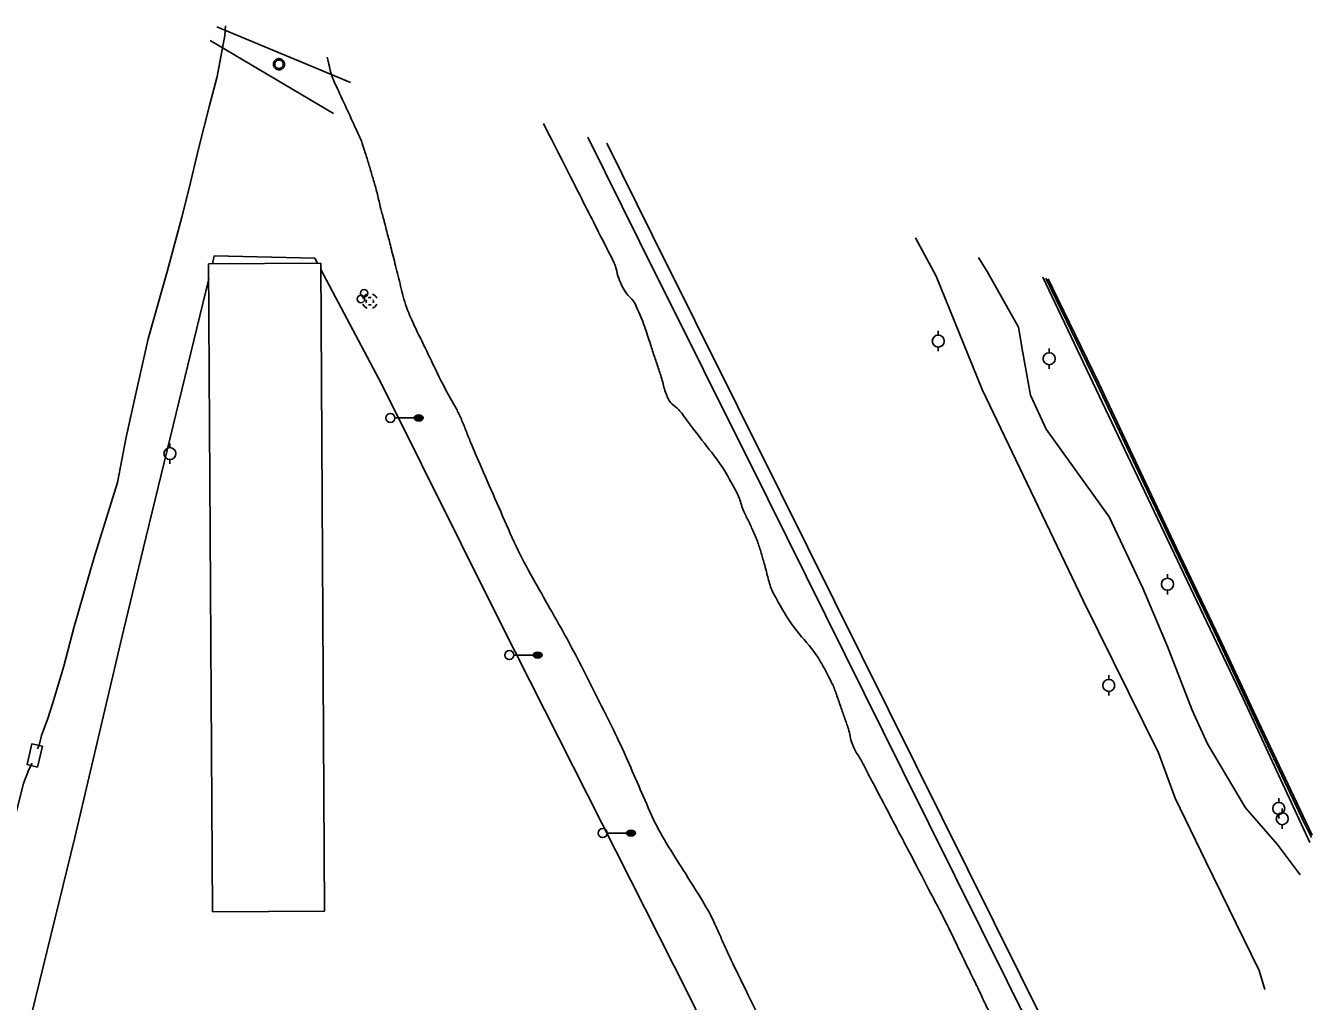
# Model space of a CAD drawing. Extents: x 2145380 to 2157287, y 139568 to 149130.
# Drawn here: x 2151433.3 to 2151863.7, y 148576.9 to 148903.3 of the extents above; entities that cross this region are included whole.
import ezdxf

# ---------------------------------------------------------------- set-up
doc = ezdxf.new("R2010")
doc.units = 0
for name, color, linetype in [('TOPO_Building', 7, 'Continuous'), ('TOPO_Curb Back', 7, 'Continuous'), ('TOPO_DRAIN_Inlet Grate', 7, 'Continuous'), ('TOPO_DRAIN_Manhole', 7, 'Continuous'), ('TOPO_Fence', 7, 'Continuous'), ('TOPO_Flowline', 7, 'Continuous'), ('TOPO_Light Pole', 7, 'Continuous'), ('TOPO_Misc', 7, 'Continuous'), ('TOPO_Power Pole', 7, 'Continuous'), ('TOPO_RR Rail', 7, 'Continuous'), ('TOPO_Sign', 7, 'Continuous'), ('TOPO_Tree', 7, 'Continuous'), ('TOPO_Tree Line', 7, 'Continuous')]:
    doc.layers.add(name, color=color, linetype=linetype)

# ---------------------------------------------------------------- blocks, each defined once
blk = doc.blocks.new('POWPOL')
at = {"layer": 'TOPO_Power Pole'}
for p, q in [((0, 10.2), (0, 17.3)), ((0, -10.2), (0, -17.3))]:
    blk.add_line(p, q, dxfattribs=at)
blk.add_circle((0, 0), 10.2, dxfattribs=at)
blk = doc.blocks.new('MHEXST')
at = {"layer": 'TOPO_DRAIN_Manhole'}
for centre, radius, start, end in [((-0.1, 0.3), 12.7, 112.9748, 158.2636), ((-0.1, 0.1), 6.35, 157.9722, 204.161), ((-0.1, 0.1), 6.35, 66.1941, 113.691), ((-0.1, 0.3), 12.7, 22.0744, 68.6991), ((-0.1, 0.1), 6.35, 336.8023, 21.4046), ((-0.1, 0.3), 12.7, 202.6921, 248.1938), ((-0.1, 0.1), 6.35, 248.5791, 293.1995), ((-0.1, 0.3), 12.7, 291.7963, 337.3032)]:
    blk.add_arc(centre, radius, start, end, dxfattribs=at)
blk = doc.blocks.new('LP')
at = {"layer": 'TOPO_Light Pole'}
blk.add_line((3.8, 0), (20.3, 0), dxfattribs=at)
for points in [[(20.3, 0), (27.9, 0)], [(20.3, 0), (23.5, 0)], [(20.8, 1.3), (27.4, 1.3)], [(20.8, 1.3), (23.5, 1.3)], [(23.7, 1.3), (27.4, 1.3)], [(23.7, 0), (27.9, 0)], [(20.8, -1.3), (27.4, -1.3)], [(20.8, -1.3), (23.5, -1.3)], [(23.7, -1.3), (27.4, -1.3)]]:
    blk.add_lwpolyline(points, dxfattribs=at)
blk.add_circle((0, 0), 3.81, dxfattribs=at)
blk.add_ellipse((24.1, 0), major_axis=(3.81, 0), ratio=0.666667, dxfattribs=at)
blk = doc.blocks.new('POST')
at = {"layer": 'TOPO_Misc'}
for start, end in [(90, 180), (180, 270), (360, 90), (270, 0)]:
    blk.add_arc((0, 0), 3.16, start, end, dxfattribs=at)

msp = doc.modelspace()

# ---------------------------------------------------------------- linework, layer by layer
at = {"layer": 'TOPO_Building'}
msp.add_lwpolyline([(2151495.8, 148606.87), (2151494.49, 148823.64), (2151531.99, 148823.87), (2151533.3, 148607.1)], close=True, dxfattribs=at)
at = {"layer": 'TOPO_Curb Back'}
for points in [[(2151863.43, 148631.68), (2151861.03, 148636.69), (2151845.11, 148670.19), (2151832.13, 148698.17), (2151817.7, 148728.32), (2151806.58, 148751.96), (2151791.69, 148783.44), (2151778, 148811.69), (2151774.61, 148818.87)], [(2151863.69, 148632.52), (2151861.57, 148636.94), (2151845.65, 148670.45), (2151832.68, 148698.43), (2151818.24, 148728.57), (2151807.12, 148752.22), (2151792.24, 148783.7), (2151778.54, 148811.95), (2151775.39, 148818.63)]]:
    msp.add_lwpolyline(points, dxfattribs=at)
at = {"layer": 'TOPO_DRAIN_Inlet Grate'}
msp.add_lwpolyline([(2151435.38, 148663.1), (2151433.74, 148656.12), (2151437.23, 148655.3), (2151438.87, 148662.28)], close=True, dxfattribs=at)
at = {"layer": 'TOPO_Fence'}
for points in [[(2151495.73, 148823.65), (2151496.37, 148826.3), (2151529.98, 148825.55), (2151530.88, 148823.86)], [(2151532, 148821.74), (2151552.38, 148783.29), (2151592.19, 148703.31), (2151655, 148579.17), (2151680.69, 148526.69), (2151724.07, 148439.1), (2151653.2, 148438.52)], [(2151460.33, 148437.92), (2151403.15, 148436.98), (2151421.29, 148514.64), (2151435.19, 148572.48), (2151449.78, 148631.71), (2151465.4, 148698.65), (2151472.58, 148728.33), (2151494.52, 148818.7)], [(2151862.93, 148630.06), (2151840.63, 148678.26), (2151797.69, 148768.42), (2151773.55, 148819.19)]]:
    msp.add_lwpolyline(points, dxfattribs=at)
at = {"layer": 'TOPO_Flowline'}
for points in [[(2151500.13, 148903.33), (2151499.9, 148900.02), (2151497.32, 148886.37), (2151494.62, 148876.18), (2151491.15, 148862.17), (2151487.87, 148848.58), (2151485.54, 148839.29), (2151480.73, 148821.42), (2151474.22, 148798.59), (2151470.21, 148780.75), (2151466.93, 148765.72), (2151463.99, 148750.54), (2151456.13, 148725.06), (2151449.38, 148701.87), (2151446.04, 148689.05), (2151442.39, 148676.76), (2151440.69, 148671.5), (2151438.63, 148665.89), (2151437.74, 148662.66), (2151437.28, 148661.4)], [(2151375.63, 148438.15), (2151375.78, 148439.55), (2151378.39, 148456.42), (2151382.16, 148471.87), (2151386.48, 148489.28), (2151390.92, 148502.47), (2151395.36, 148518.23), (2151399.48, 148534.71), (2151405.56, 148554.08), (2151409.93, 148569.18), (2151414.09, 148584.57), (2151419.32, 148604.47), (2151425.32, 148623.71), (2151430.4, 148641.46), (2151432.55, 148649.84), (2151434.39, 148654.43), (2151435.44, 148656.61)]]:
    msp.add_lwpolyline(points, dxfattribs=at)
at = {"layer": 'TOPO_Power Pole'}
for points in [[(2151516.16, 148890.44), (2151516.17, 148890.58), (2151516.18, 148890.71), (2151516.21, 148890.83), (2151516.24, 148890.96), (2151516.28, 148891.09), (2151516.33, 148891.21), (2151516.39, 148891.33), (2151516.46, 148891.45), (2151516.54, 148891.56), (2151516.62, 148891.66), (2151516.7, 148891.76), (2151516.8, 148891.85), (2151516.9, 148891.93), (2151517.01, 148892.01), (2151517.13, 148892.08), (2151517.25, 148892.13), (2151517.36, 148892.19), (2151517.49, 148892.23), (2151517.62, 148892.27), (2151517.75, 148892.29), (2151517.88, 148892.31), (2151518.02, 148892.31), (2151518.14, 148892.31), (2151518.27, 148892.3), (2151518.4, 148892.28), (2151518.53, 148892.25), (2151518.66, 148892.21), (2151518.78, 148892.16), (2151518.9, 148892.11), (2151519.02, 148892.04), (2151519.13, 148891.97), (2151519.23, 148891.89), (2151519.33, 148891.8), (2151519.42, 148891.7), (2151519.51, 148891.6), (2151519.58, 148891.49), (2151519.66, 148891.38), (2151519.72, 148891.27), (2151519.77, 148891.14), (2151519.82, 148891.02), (2151519.85, 148890.89), (2151519.88, 148890.76), (2151519.9, 148890.63), (2151519.91, 148890.49), (2151519.91, 148890.37), (2151519.9, 148890.24), (2151519.87, 148890.11), (2151519.85, 148889.98), (2151519.81, 148889.85), (2151519.77, 148889.73), (2151519.71, 148889.61), (2151519.65, 148889.49), (2151519.57, 148889.38), (2151519.49, 148889.27), (2151519.41, 148889.17), (2151519.31, 148889.08), (2151519.22, 148888.99), (2151519.11, 148888.91), (2151519, 148888.84), (2151518.88, 148888.78), (2151518.76, 148888.72), (2151518.64, 148888.67), (2151518.51, 148888.63), (2151518.38, 148888.61), (2151518.25, 148888.58), (2151518.12, 148888.58), (2151517.99, 148888.58), (2151517.86, 148888.58), (2151517.73, 148888.6), (2151517.6, 148888.63), (2151517.47, 148888.66), (2151517.35, 148888.71), (2151517.22, 148888.76), (2151517.11, 148888.83), (2151517, 148888.89), (2151516.89, 148888.97), (2151516.78, 148889.05), (2151516.69, 148889.15), (2151516.6, 148889.24), (2151516.52, 148889.35), (2151516.45, 148889.46), (2151516.38, 148889.57), (2151516.32, 148889.7), (2151516.27, 148889.82), (2151516.23, 148889.95), (2151516.21, 148890.07), (2151516.18, 148890.2), (2151516.17, 148890.33), (2151516.16, 148890.44)], [(2151516.63, 148890.44), (2151516.64, 148890.55), (2151516.65, 148890.67), (2151516.67, 148890.78), (2151516.71, 148890.89), (2151516.75, 148891), (2151516.8, 148891.1), (2151516.86, 148891.2), (2151516.92, 148891.29), (2151517, 148891.38), (2151517.08, 148891.46), (2151517.17, 148891.54), (2151517.26, 148891.61), (2151517.36, 148891.67), (2151517.46, 148891.72), (2151517.56, 148891.76), (2151517.67, 148891.8), (2151517.79, 148891.82), (2151517.9, 148891.84), (2151518.02, 148891.84), (2151518.12, 148891.84), (2151518.23, 148891.83), (2151518.35, 148891.81), (2151518.46, 148891.78), (2151518.57, 148891.74), (2151518.67, 148891.7), (2151518.77, 148891.64), (2151518.87, 148891.57), (2151518.96, 148891.5), (2151519.04, 148891.43), (2151519.12, 148891.34), (2151519.19, 148891.24), (2151519.25, 148891.15), (2151519.3, 148891.04), (2151519.35, 148890.94), (2151519.38, 148890.83), (2151519.42, 148890.72), (2151519.43, 148890.61), (2151519.44, 148890.49), (2151519.44, 148890.38), (2151519.43, 148890.28), (2151519.41, 148890.16), (2151519.38, 148890.05), (2151519.34, 148889.94), (2151519.3, 148889.83), (2151519.25, 148889.73), (2151519.18, 148889.64), (2151519.12, 148889.54), (2151519.03, 148889.46), (2151518.95, 148889.38), (2151518.86, 148889.31), (2151518.76, 148889.25), (2151518.67, 148889.19), (2151518.56, 148889.14), (2151518.46, 148889.1), (2151518.34, 148889.08), (2151518.23, 148889.05), (2151518.11, 148889.04), (2151518.01, 148889.04), (2151517.89, 148889.05), (2151517.78, 148889.07), (2151517.66, 148889.09), (2151517.55, 148889.13), (2151517.45, 148889.17), (2151517.35, 148889.22), (2151517.25, 148889.29), (2151517.16, 148889.35), (2151517.07, 148889.43), (2151516.99, 148889.51), (2151516.92, 148889.6), (2151516.85, 148889.7), (2151516.8, 148889.79), (2151516.75, 148889.89), (2151516.7, 148890), (2151516.67, 148890.12), (2151516.65, 148890.23), (2151516.64, 148890.34), (2151516.63, 148890.44)]]:
    msp.add_lwpolyline(points, dxfattribs=at)
at = {"layer": 'TOPO_RR Rail'}
for points in [[(2151621.37, 148866.02), (2151638.63, 148831.19), (2151681.55, 148745), (2151726.66, 148654.15), (2151770.48, 148565.94), (2151812.54, 148481.37), (2151815.49, 148475.42)], [(2151627.69, 148864.08), (2151642.92, 148833.32), (2151685.85, 148747.14), (2151730.96, 148656.29), (2151774.78, 148568.08), (2151816.84, 148483.51), (2151817.54, 148482.1)]]:
    msp.add_lwpolyline(points, dxfattribs=at)
at = {"layer": 'TOPO_Sign'}
for points in [[(2151497.27, 148902.96), (2151541.97, 148884.32)], [(2151536.21, 148873.99), (2151494.98, 148898.42)]]:
    msp.add_lwpolyline(points, dxfattribs=at)
at = {"layer": 'TOPO_Tree'}
for points in [[(2151534.17, 148892.85), (2151534.61, 148890.82), (2151535.05, 148888.79), (2151535.49, 148886.76), (2151538.85, 148879.49), (2151542.21, 148872.22), (2151545.57, 148864.95), (2151546.01, 148863.6), (2151546.45, 148862.24), (2151546.88, 148860.89), (2151547.47, 148858.92), (2151548.07, 148856.94), (2151548.66, 148854.97), (2151549.25, 148853), (2151549.84, 148851.03), (2151550.43, 148849.05), (2151550.96, 148846.85), (2151551.48, 148844.65), (2151552.01, 148842.45), (2151553.19, 148837.93), (2151554.38, 148833.41), (2151555.56, 148828.89), (2151557.25, 148822.1), (2151558.94, 148815.3), (2151560.62, 148808.51), (2151564.82, 148799.85), (2151569.02, 148791.2), (2151573.22, 148782.54), (2151574.96, 148779.42), (2151576.71, 148776.3), (2151578.45, 148773.18), (2151580.04, 148769.21), (2151581.62, 148765.23), (2151583.2, 148761.26), (2151588.34, 148749.55), (2151593.48, 148737.83), (2151598.62, 148726.12), (2151604.36, 148715.97), (2151610.11, 148705.81), (2151615.85, 148695.65), (2151621.22, 148685.02), (2151626.58, 148674.4), (2151631.94, 148663.77), (2151636.22, 148653.95), (2151640.5, 148644.12), (2151644.78, 148634.3), (2151650.5, 148625.21), (2151656.22, 148616.13), (2151661.93, 148607.04), (2151664.5, 148601.31), (2151667.06, 148595.58), (2151669.63, 148589.85), (2151676.79, 148575.43), (2151683.96, 148561.02), (2151691.12, 148546.6), (2151698.82, 148530.31), (2151706.52, 148514.02), (2151714.22, 148497.73), (2151723.37, 148481.6), (2151732.51, 148465.48), (2151741.65, 148449.35), (2151744.3, 148444.5), (2151746.95, 148439.65), (2151749.6, 148434.8), (2151751.08, 148436.26), (2151752.56, 148437.73), (2151754.04, 148439.2), (2151755.22, 148440.37), (2151755.11, 148442.36), (2151755.4, 148443.99), (2151755.54, 148444.77), (2151755.67, 148445.55), (2151755.81, 148446.33), (2151756.09, 148447.89), (2151756.37, 148449.46), (2151756.65, 148451.02), (2151756.87, 148452.27), (2151757.16, 148453.5), (2151757.45, 148454.73), (2151757.83, 148456.37), (2151758.38, 148457.86), (2151759.49, 148459.33), (2151761.41, 148461.87), (2151764.11, 148463.27), (2151766.93, 148463.87), (2151769.34, 148464.38), (2151772.01, 148464.1), (2151774.38, 148463.24), (2151777.2, 148462.22), (2151779.9, 148461.11), (2151782.36, 148459.26), (2151784.2, 148457.87), (2151785.93, 148456.5), (2151787.22, 148454.68), (2151790.16, 148450.57), (2151793.1, 148446.46), (2151796.04, 148442.34)], [(2151606.49, 148870.6), (2151614.09, 148855.64), (2151621.69, 148840.68), (2151629.29, 148825.72), (2151630.74, 148822.85), (2151631.29, 148819.57), (2151632.63, 148816.65), (2151634.03, 148813.61), (2151636.82, 148811.31), (2151638.12, 148808.21), (2151639.4, 148805.13), (2151640.59, 148802.01), (2151641.62, 148798.85), (2151642.33, 148796.68), (2151643.01, 148794.51), (2151643.72, 148792.34), (2151644.38, 148790.35), (2151645.06, 148788.36), (2151645.73, 148786.36), (2151646.47, 148784.14), (2151646.85, 148781.81), (2151647.76, 148779.63), (2151648.84, 148777.04), (2151651.43, 148775.44), (2151653.08, 148773.2), (2151659.41, 148764.64), (2151666.27, 148756.4), (2151671.24, 148746.9), (2151672.35, 148744.78), (2151672.81, 148742.42), (2151673.8, 148740.27), (2151674.54, 148738.64), (2151675.4, 148737.06), (2151676.12, 148735.42), (2151677.01, 148733.42), (2151677.89, 148731.4), (2151678.58, 148729.31), (2151679.22, 148727.35), (2151679.78, 148725.37), (2151680.35, 148723.4), (2151680.99, 148721.19), (2151681.5, 148718.94), (2151682.16, 148716.73), (2151682.82, 148714.53), (2151683.94, 148712.5), (2151685.07, 148710.49), (2151690.07, 148701.62), (2151697.36, 148694.27), (2151702.06, 148685.26), (2151702.92, 148683.61), (2151703.71, 148681.93), (2151704.32, 148680.19), (2151705.05, 148678.1), (2151705.75, 148676), (2151706.48, 148673.91), (2151707.02, 148672.36), (2151707.58, 148670.81), (2151708.12, 148669.26), (2151708.96, 148666.89), (2151709.2, 148664.31), (2151710.26, 148662.01), (2151711.1, 148660.18), (2151712.27, 148658.53), (2151713.2, 148656.75), (2151714.1, 148655.02), (2151715.01, 148653.28), (2151715.91, 148651.55), (2151722.73, 148638.54), (2151729.58, 148625.55), (2151736.39, 148612.53), (2151741.61, 148602.52), (2151746.46, 148592.31), (2151751.43, 148582.18), (2151752.45, 148580.12), (2151753.34, 148578), (2151754.35, 148575.94), (2151755.38, 148573.83), (2151756.68, 148571.86), (2151758.07, 148569.96), (2151759.15, 148568.49), (2151760.45, 148567.21), (2151761.57, 148565.77), (2151762.77, 148564.22), (2151764.02, 148562.69), (2151764.86, 148560.9), (2151766.11, 148558.27), (2151766.63, 148555.39), (2151767.72, 148552.71), (2151769.47, 148548.4), (2151771.21, 148544.07), (2151773.19, 148539.84), (2151778.81, 148527.78), (2151785.62, 148516.31), (2151791.47, 148504.39), (2151794.85, 148497.49), (2151796.1, 148489.47), (2151800.47, 148483.13), (2151802.16, 148480.69), (2151803.85, 148478.24), (2151805.54, 148475.79), (2151806.55, 148474.14), (2151807.56, 148472.49), (2151808.57, 148470.84), (2151809.75, 148468.68), (2151810.93, 148466.51), (2151812.11, 148464.34)]]:
    msp.add_open_spline(points, degree=3, dxfattribs=at)
at = {"layer": 'TOPO_Tree Line'}
for points in [[(2151730.92, 148832.31), (2151737.89, 148819.5), (2151753.28, 148781.67), (2151787.2, 148710.85), (2151812.23, 148660.02), (2151817.88, 148644.86), (2151828.14, 148623.7), (2151845.9, 148587.23), (2151847.8, 148580.86)], [(2151751.98, 148825.83), (2151754.94, 148821.11), (2151765.37, 148802.53), (2151766.91, 148793.93), (2151769.47, 148779.74), (2151774.62, 148768.3), (2151795.7, 148739.01), (2151807.01, 148715.17), (2151815.24, 148695.6), (2151823.47, 148674.35)], [(2151823.47, 148674.35), (2151828.67, 148663.04), (2151841.37, 148641.7), (2151851.96, 148629.51), (2151859.6, 148619.23)]]:
    msp.add_lwpolyline(points, dxfattribs=at)

# ---------------------------------------------------------------- block references
at = {"layer": 'TOPO_DRAIN_Manhole', "xscale": 0.19685000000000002, "yscale": 0.19685000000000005}
msp.add_blockref('MHEXST', (2151548.43, 148811.13), dxfattribs=at)
at = {"layer": 'TOPO_Light Pole', "xscale": 0.39370000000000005, "yscale": 0.3937000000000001}
for p in [(2151555.29, 148772.11), (2151595.06, 148692.76), (2151626.31, 148633.2)]:
    msp.add_blockref('LP', p, dxfattribs=at)
at = {"layer": 'TOPO_Misc', "xscale": 0.39370000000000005, "yscale": 0.3937000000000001}
for p in [(2151545.44, 148811.91), (2151546.5, 148813.83)]:
    msp.add_blockref('POST', p, dxfattribs=at)
at = {"layer": 'TOPO_Power Pole', "xscale": 0.19685000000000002, "yscale": 0.19685000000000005}
for p in [(2151738.59, 148797.81), (2151775.68, 148791.93), (2151481.56, 148760.16), (2151815.27, 148716.48), (2151795.61, 148682.64), (2151852.49, 148641.45), (2151853.66, 148638.02)]:
    msp.add_blockref('POWPOL', p, dxfattribs=at)

doc.saveas('drawing.dxf')
